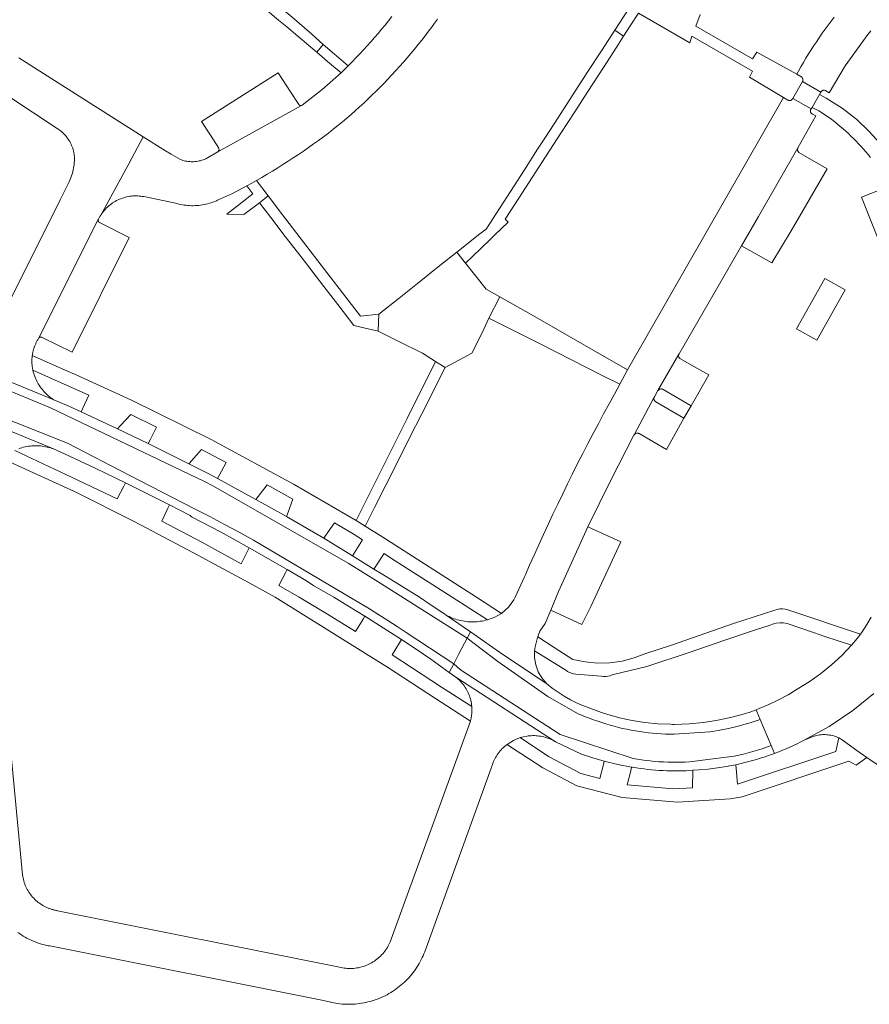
# Model space of a CAD drawing. Extents: x 146402 to 164798, y 455483 to 464134.
# Tile 428 of 575: x 158745 to 158863, y 459693 to 459830. Entities that reach past the tile are written whole.
import ezdxf

# ---------------------------------------------------------------- set-up
doc = ezdxf.new("R2010")
doc.units = 0
doc.header["$LTSCALE"] = 0.2
for name, color, linetype, lineweight in [('B-XX-VH-VERHARDING_ASFALT-GV', 252, 'CONTINUOUS', 18), ('B-XX-VH-VERHARDING_BETONSTRAATSTEEN-GV', 252, 'CONTINUOUS', 18), ('B-XX-VH-VERHARDING_TEGEL-GV', 252, 'CONTINUOUS', 18), ('B-XX-VH-VERHARDING_TEGEL_RUBBER-GV', 252, 'CONTINUOUS', 18)]:
    doc.layers.add(name, color=color, linetype=linetype, lineweight=lineweight)

msp = doc.modelspace()

# ---------------------------------------------------------------- linework, layer by layer
at = {"layer": 'B-XX-VH-VERHARDING_ASFALT-GV'}
for points in [[(158741.842, 459779.378), (158749.271, 459776.301), (158770.649, 459766.085), (158771.869, 459765.425), (158790.569, 459754.726), (158794.754, 459752.132), (158807.101, 459744.323), (158807.553, 459745.188), (158804.18, 459747.54), (158803.95, 459747.69), (158803.73, 459747.82), (158802.106, 459748.916), (158800.474, 459749.999), (158795.387, 459753.152), (158794.144, 459753.922), (158791.201, 459755.746), (158787.21, 459758.22), (158782.03, 459761.22), (158777.76, 459763.6), (158772.44, 459766.48), (158771.22, 459767.14), (158768.46, 459768.54), (158762.81, 459771.34), (158758.58, 459773.4), (158753.52, 459775.73), (158751.79, 459776.52), (158749.73, 459777.41), (158742.301, 459780.487)], [(158729.694, 459780.113), (158751.635, 459771.42), (158760.189, 459766.967), (158769.363, 459762.252), (158771.398, 459761.197), (158773.422, 459760.121), (158775.435, 459759.025), (158777.437, 459757.909), (158793.543, 459748.381), (158794.824, 459747.582), (158796.098, 459746.774), (158797.367, 459745.956), (158798.629, 459745.129), (158805.232, 459740.746), (158805.966, 459742.15), (158807.101, 459744.323), (158794.754, 459752.132), (158790.569, 459754.726), (158771.869, 459765.425), (158770.649, 459766.085), (158749.271, 459776.301), (158741.842, 459779.378)], [(158740.506, 459774.361), (158749.7, 459770.59), (158751.221, 459769.904), (158755.451, 459767.915), (158759.664, 459765.888), (158762.731, 459764.358), (158765.792, 459762.816), (158767.215, 459762.079), (158768.64, 459761.344), (158768.817, 459761.193), (158772.854, 459759.068), (158776.848, 459756.864), (158782.122, 459753.867), (158783.47, 459753.079), (158784.815, 459752.286), (158785.84, 459751.61), (158787.219, 459750.81), (158788.591, 459750), (158790.759, 459748.693), (158792.912, 459747.36), (158795.452, 459745.763), (158797.968, 459744.128), (158800.011, 459742.778), (158802.04, 459741.405), (158804.618, 459739.571), (158805.232, 459740.746), (158798.629, 459745.129), (158797.367, 459745.956), (158796.098, 459746.774), (158794.824, 459747.582), (158793.543, 459748.381), (158777.437, 459757.909), (158775.435, 459759.025), (158773.422, 459760.121), (158771.398, 459761.197), (158769.363, 459762.252), (158760.189, 459766.967), (158751.635, 459771.42), (158729.694, 459780.113)], [(158863.207, 459747.246), (158862.6, 459746.215), (158861.939, 459745.218), (158861.701, 459744.896), (158861.227, 459744.257), (158860.466, 459743.334), (158859.12, 459741.924), (158857.687, 459740.604), (158856.172, 459739.378), (158854.581, 459738.252), (158852.922, 459737.23), (158851.647, 459736.471), (158850.34, 459735.769), (158849.003, 459735.126), (158847.639, 459734.542), (158847.238, 459734.391), (158847.331, 459734.163), (158847.792, 459733.054), (158849.298, 459729.429), (158849.759, 459728.32), (158849.874, 459728.363), (158850.388, 459728.562), (158850.899, 459728.768), (158851.407, 459728.982), (158851.912, 459729.203), (158852.413, 459729.431), (158852.911, 459729.667), (158853.406, 459729.91), (158853.897, 459730.16), (158857.349, 459732.065), (158860.619, 459734.269), (158863.56, 459736.647)]]:
    msp.add_lwpolyline(points, dxfattribs=at)
for points in [[(158812.04, 459742.06), (158807.553, 459745.188), (158807.101, 459744.323), (158811.354, 459741.076), (158818.324, 459736.216), (158822.423, 459733.883), (158822.975, 459733.644), (158823.53, 459733.415), (158824.09, 459733.196), (158824.653, 459732.986), (158825.22, 459732.787), (158825.791, 459732.598), (158826.365, 459732.419), (158826.942, 459732.251), (158827.521, 459732.092), (158828.104, 459731.944), (158828.689, 459731.807), (158829.276, 459731.68), (158829.866, 459731.563), (158830.458, 459731.457), (158831.051, 459731.361), (158831.646, 459731.277), (158832.242, 459731.202), (158832.84, 459731.139), (158833.439, 459731.085), (158834.038, 459731.043), (158834.638, 459731.011), (158835.239, 459730.99), (158835.84, 459730.98), (158840.795, 459731.33), (158841.39, 459731.418), (158841.984, 459731.516), (158842.576, 459731.624), (158843.165, 459731.742), (158843.753, 459731.871), (158844.338, 459732.01), (158844.921, 459732.159), (158845.501, 459732.318), (158846.079, 459732.487), (158846.653, 459732.666), (158847.224, 459732.855), (158847.792, 459733.054), (158847.331, 459734.163), (158847.238, 459734.391), (158846.25, 459734.02), (158846.026, 459733.943), (158845.807, 459733.878), (158843.864, 459733.346), (158841.895, 459732.927), (158839.904, 459732.622), (158837.899, 459732.432), (158835.886, 459732.357), (158835.626, 459732.361), (158835.396, 459732.364), (158833.587, 459732.433), (158831.785, 459732.608), (158829.997, 459732.89), (158828.228, 459733.278), (158826.486, 459733.77), (158825.737, 459734.013), (158824.992, 459734.269), (158824.251, 459734.538), (158823.516, 459734.82), (158822.785, 459735.115), (158822.594, 459735.204), (158822.372, 459735.31), (158821.462, 459735.761), (158820.577, 459736.261), (158819.72, 459736.806), (158818.894, 459737.397), (158818.1, 459738.031)], [(158811.354, 459741.076), (158807.101, 459744.323), (158805.966, 459742.15), (158805.232, 459740.746), (158806.174, 459739.936), (158820.014, 459730.949), (158830.127, 459727.614), (158830.724, 459727.515), (158831.323, 459727.426), (158831.923, 459727.347), (158832.525, 459727.28), (158833.127, 459727.223), (158833.731, 459727.176), (158834.335, 459727.141), (158834.94, 459727.115), (158835.545, 459727.101), (158836.15, 459727.097), (158836.755, 459727.104), (158837.36, 459727.122), (158837.965, 459727.15), (158844.163, 459727.925), (158844.816, 459728.072), (158845.466, 459728.231), (158846.114, 459728.402), (158846.758, 459728.584), (158847.398, 459728.778), (158848.036, 459728.984), (158848.669, 459729.201), (158849.298, 459729.429), (158847.792, 459733.054), (158847.224, 459732.855), (158846.653, 459732.666), (158846.079, 459732.487), (158845.501, 459732.318), (158844.921, 459732.159), (158844.338, 459732.01), (158843.753, 459731.871), (158843.165, 459731.742), (158842.576, 459731.624), (158841.984, 459731.516), (158841.39, 459731.418), (158840.795, 459731.33), (158835.84, 459730.98), (158835.239, 459730.99), (158834.638, 459731.011), (158834.038, 459731.043), (158833.439, 459731.085), (158832.84, 459731.139), (158832.242, 459731.202), (158831.646, 459731.277), (158831.051, 459731.361), (158830.458, 459731.457), (158829.866, 459731.563), (158829.276, 459731.68), (158828.689, 459731.807), (158828.104, 459731.944), (158827.521, 459732.092), (158826.942, 459732.251), (158826.365, 459732.419), (158825.791, 459732.598), (158825.22, 459732.787), (158824.653, 459732.986), (158824.09, 459733.196), (158823.53, 459733.415), (158822.975, 459733.644), (158822.423, 459733.883), (158818.324, 459736.216)], [(158806.174, 459739.936), (158805.232, 459740.746), (158804.618, 459739.571), (158805.52, 459738.93), (158819.36, 459729.943), (158822.99, 459728.24), (158824.548, 459727.701), (158826.128, 459727.232), (158828.011, 459726.772), (158829.92, 459726.432), (158830.07, 459726.406), (158830.596, 459726.32), (158831.123, 459726.242), (158831.651, 459726.172), (158832.18, 459726.11), (158832.71, 459726.055), (158833.241, 459726.009), (158833.773, 459725.971), (158834.304, 459725.94), (158834.837, 459725.918), (158835.369, 459725.904), (158835.902, 459725.897), (158836.435, 459725.899), (158836.967, 459725.909), (158837.5, 459725.926), (158838.032, 459725.952), (158838.433, 459725.978), (158839.297, 459726.035), (158840.56, 459726.144), (158842.496, 459726.399), (158844.416, 459726.752), (158844.598, 459726.792), (158845.135, 459726.914), (158845.67, 459727.044), (158846.204, 459727.182), (158846.735, 459727.328), (158847.264, 459727.481), (158847.791, 459727.643), (158848.316, 459727.811), (158848.838, 459727.988), (158849.358, 459728.172), (158849.759, 459728.32), (158849.298, 459729.429), (158848.669, 459729.201), (158848.036, 459728.984), (158847.398, 459728.778), (158846.758, 459728.584), (158846.114, 459728.402), (158845.466, 459728.231), (158844.816, 459728.072), (158844.163, 459727.925), (158837.965, 459727.15), (158837.36, 459727.122), (158836.755, 459727.104), (158836.15, 459727.097), (158835.545, 459727.101), (158834.94, 459727.115), (158834.335, 459727.141), (158833.731, 459727.176), (158833.127, 459727.223), (158832.525, 459727.28), (158831.923, 459727.347), (158831.323, 459727.426), (158830.724, 459727.515), (158830.127, 459727.614), (158820.014, 459730.949)]]:
    msp.add_lwpolyline(points, close=True, dxfattribs=at)
at = {"layer": 'B-XX-VH-VERHARDING_BETONSTRAATSTEEN-GV'}
for points in [[(158768.07, 459843.2), (158764.86, 459845.95), (158763.862, 459844.776), (158780.89, 459830.15), (158782.051, 459829.187), (158785.127, 459826.613), (158786.23, 459825.69), (158787.11, 459826.745), (158785.52, 459828.19), (158782.798, 459830.525), (158780.32, 459832.65), (158777.32, 459835.24), (158774.549, 459837.631), (158772.14, 459839.71), (158770.65, 459841)], [(158790.601, 459823.811), (158787.11, 459826.745), (158786.23, 459825.69), (158787.723, 459824.41), (158789.6, 459822.8)], [(158782.583, 459820.193), (158780.88, 459822.82), (158770.22, 459816.07), (158771.465, 459814.14), (158772.62, 459812.35), (158772.667, 459812.074), (158772.5, 459811.85), (158784.106, 459818.283), (158784.101, 459818.283), (158784.095, 459818.281), (158784.09, 459818.28), (158784.084, 459818.278), (158784.079, 459818.277), (158784.073, 459818.276), (158784.068, 459818.275), (158784.062, 459818.274), (158784.056, 459818.273), (158784.051, 459818.272), (158784.045, 459818.271), (158784.04, 459818.271), (158784.034, 459818.27), (158784.028, 459818.27), (158784.023, 459818.269), (158784.017, 459818.269), (158784.011, 459818.269), (158784.006, 459818.269), (158784, 459818.269), (158783.994, 459818.269), (158783.989, 459818.27), (158783.983, 459818.27), (158783.977, 459818.27), (158783.972, 459818.271), (158783.966, 459818.272), (158783.96, 459818.273), (158783.955, 459818.273), (158783.949, 459818.274), (158783.943, 459818.275), (158783.933, 459818.278), (158783.927, 459818.279), (158783.922, 459818.281), (158783.916, 459818.282), (158783.911, 459818.284), (158783.905, 459818.286), (158783.9, 459818.287), (158783.894, 459818.289), (158783.889, 459818.291), (158783.884, 459818.293), (158783.88, 459818.295), (158783.876, 459818.297), (158783.871, 459818.299), (158783.866, 459818.301), (158783.861, 459818.304), (158783.856, 459818.306), (158783.851, 459818.309), (158783.846, 459818.312), (158783.841, 459818.315), (158783.836, 459818.318), (158783.831, 459818.321), (158783.826, 459818.324), (158783.822, 459818.327), (158783.817, 459818.33), (158783.812, 459818.334), (158783.808, 459818.337), (158783.803, 459818.341), (158783.799, 459818.344), (158783.795, 459818.348), (158783.79, 459818.352), (158783.786, 459818.355), (158783.782, 459818.359), (158783.778, 459818.363), (158783.774, 459818.367), (158783.77, 459818.371), (158783.766, 459818.376), (158783.762, 459818.38), (158783.759, 459818.384), (158783.755, 459818.388), (158783.751, 459818.393), (158783.748, 459818.397), (158783.744, 459818.402), (158783.741, 459818.406), (158783.738, 459818.411), (158783.735, 459818.416), (158783.732, 459818.42), (158783.729, 459818.425), (158783.726, 459818.43), (158783.723, 459818.435), (158783.72, 459818.44)], [(158856.19, 459820.13), (158853.65, 459821.6), (158852.29, 459819.24), (158854.87, 459817.82), (158854.986, 459818.021), (158856.017, 459819.827)], [(158851.62, 459819.04), (158851.033, 459819.409), (158829.36, 459781.6), (158828.3, 459779.59), (158827.543, 459778.224), (158826.793, 459776.854), (158826.05, 459775.48), (158825.315, 459774.103), (158824.586, 459772.722), (158823.864, 459771.337), (158823.15, 459769.948), (158822.442, 459768.556), (158821.742, 459767.16), (158821.049, 459765.76), (158820.363, 459764.357), (158819.684, 459762.951), (158819.012, 459761.541), (158818.348, 459760.127), (158817.691, 459758.71), (158817.041, 459757.29), (158816.399, 459755.867), (158815.763, 459754.44), (158815.135, 459753.01), (158815.07, 459752.86), (158813.752, 459750), (158813.6, 459749.67), (158812.828, 459748.646), (158811.89, 459747.77), (158810.934, 459747.25), (158809.912, 459746.878), (158809.881, 459746.869), (158809.644, 459746.807), (158809.405, 459746.752), (158809.164, 459746.705), (158808.922, 459746.666), (158808.678, 459746.635), (158808.434, 459746.611), (158808.189, 459746.596), (158807.944, 459746.589), (158807.698, 459746.59), (158807.453, 459746.598), (158807.208, 459746.615), (158806.964, 459746.64), (158806.721, 459746.672), (158806.479, 459746.713), (158806.238, 459746.761), (158805.999, 459746.818), (158805.763, 459746.882), (158805.528, 459746.953), (158805.296, 459747.033), (158805.066, 459747.119), (158804.84, 459747.214), (158804.616, 459747.315), (158804.396, 459747.424), (158804.18, 459747.54), (158807.553, 459745.188), (158812.04, 459742.06), (158818.1, 459738.031), (158817.471, 459738.803), (158816.981, 459739.67), (158816.645, 459740.607), (158816.471, 459741.587), (158816.465, 459742.583), (158816.554, 459743.139), (158816.671, 459743.689), (158816.817, 459744.232), (158816.912, 459744.526), (158816.991, 459744.768), (158817.192, 459745.293), (158817.945, 459746.384), (158818.697, 459748.192), (158819.449, 459750), (158819.79, 459750.82), (158823.86, 459759.78), (158826.988, 459766.174), (158830.25, 459772.5), (158830.253, 459772.507), (158830.285, 459772.563), (158833.072, 459777.778), (158833.078, 459777.795), (158833.11, 459777.85), (158833.59, 459778.69), (158836.489, 459783.765), (158836.52, 459783.82), (158845.173, 459798.785), (158847.54, 459802.88), (158852.99, 459812.42), (158855.518, 459816.83), (158855.03, 459817.1), (158855, 459817.113), (158854.948, 459817.143), (158854.901, 459817.179), (158854.858, 459817.221), (158854.822, 459817.269), (158854.793, 459817.321), (158854.771, 459817.376), (158854.756, 459817.434), (158854.749, 459817.493), (158854.75, 459817.553), (158854.759, 459817.612), (158854.776, 459817.669), (158854.801, 459817.723), (158854.832, 459817.774), (158854.87, 459817.82), (158852.29, 459819.24), (158852.289, 459819.237), (158852.26, 459819.185), (158852.225, 459819.135), (158852.183, 459819.091), (158852.136, 459819.053), (158852.084, 459819.021), (158852.029, 459818.996), (158851.97, 459818.979), (158851.91, 459818.97), (158851.85, 459818.968), (158851.789, 459818.975), (158851.73, 459818.989), (158851.673, 459819.011)], [(158852.944, 459812.052), (158852.99, 459812.42), (158847.54, 459802.88), (158845.173, 459798.785), (158849.379, 459796.427), (158852.06, 459800.89), (158857.06, 459809.51), (158853.16, 459811.75)], [(158779.486, 459805.737), (158777.88, 459807.87), (158777.206, 459807.488), (158776.531, 459807.109), (158777.37, 459806.02), (158773.751, 459803.184), (158776.12, 459803.14), (158778.28, 459804.78)], [(158755.893, 459802.437), (158755.901, 459802.462), (158747.605, 459785.948), (158747.61, 459785.954), (158747.614, 459785.959), (158747.617, 459785.965), (158747.621, 459785.97), (158747.625, 459785.975), (158747.629, 459785.981), (158747.633, 459785.986), (158747.637, 459785.991), (158747.642, 459785.996), (158747.646, 459786.001), (158747.651, 459786.006), (158747.655, 459786.01), (158747.66, 459786.015), (158747.665, 459786.019), (158747.669, 459786.024), (158747.674, 459786.028), (158747.679, 459786.033), (158747.684, 459786.037), (158747.689, 459786.041), (158747.694, 459786.045), (158747.7, 459786.049), (158747.705, 459786.053), (158747.71, 459786.057), (158747.716, 459786.06), (158747.721, 459786.064), (158747.727, 459786.068), (158747.733, 459786.071), (158747.738, 459786.074), (158747.744, 459786.078), (158747.75, 459786.081), (158747.755, 459786.084), (158747.761, 459786.087), (158747.767, 459786.089), (158747.773, 459786.092), (158747.779, 459786.095), (158747.784, 459786.097), (158747.787, 459786.098), (158747.79, 459786.099), (158747.793, 459786.1), (158747.796, 459786.101), (158747.799, 459786.102), (158747.802, 459786.103), (158747.806, 459786.104), (158747.818, 459786.108), (158747.821, 459786.109), (158747.824, 459786.11), (158747.827, 459786.111), (158747.831, 459786.112), (158747.834, 459786.113), (158747.837, 459786.113), (158747.84, 459786.114), (158747.845, 459786.115), (158747.85, 459786.116), (158747.853, 459786.117), (158747.858, 459786.118), (158747.864, 459786.119), (158747.871, 459786.12), (158747.877, 459786.121), (158747.884, 459786.122), (158747.891, 459786.122), (158747.897, 459786.123), (158747.904, 459786.123), (158747.91, 459786.123), (158747.917, 459786.124), (158747.923, 459786.124), (158747.93, 459786.124), (158747.936, 459786.124), (158747.943, 459786.123), (158747.949, 459786.123), (158747.956, 459786.122), (158747.963, 459786.122), (158747.969, 459786.121), (158747.976, 459786.12), (158747.982, 459786.119), (158747.989, 459786.118), (158747.995, 459786.117), (158748.001, 459786.116), (158748.008, 459786.114), (158748.014, 459786.113), (158748.021, 459786.111), (158748.027, 459786.109), (158748.033, 459786.108), (158748.04, 459786.106), (158748.046, 459786.104), (158748.052, 459786.101), (158748.058, 459786.099), (158748.064, 459786.097), (158748.07, 459786.094), (158748.076, 459786.091), (158748.082, 459786.089), (158748.088, 459786.086), (158748.094, 459786.083), (158748.1, 459786.08), (158752.26, 459784.02), (158760.19, 459799.94), (158756.06, 459802.02), (158756.055, 459802.023), (158756.049, 459802.027), (158756.044, 459802.03), (158756.039, 459802.033), (158756.034, 459802.037), (158756.028, 459802.04), (158756.023, 459802.044), (158756.018, 459802.048), (158756.013, 459802.052), (158756.008, 459802.056), (158756.004, 459802.06), (158755.999, 459802.064), (158755.994, 459802.068), (158755.99, 459802.072), (158755.985, 459802.077), (158755.981, 459802.081), (158755.976, 459802.086), (158755.972, 459802.09), (158755.968, 459802.095), (158755.964, 459802.1), (158755.96, 459802.104), (158755.956, 459802.109), (158755.952, 459802.114), (158755.948, 459802.119), (158755.944, 459802.124), (158755.941, 459802.13), (158755.937, 459802.135), (158755.934, 459802.14), (158755.931, 459802.146), (158755.927, 459802.151), (158755.924, 459802.156), (158755.921, 459802.162), (158755.918, 459802.167), (158755.915, 459802.173), (158755.913, 459802.179), (158755.91, 459802.184), (158755.907, 459802.19), (158755.905, 459802.196), (158755.903, 459802.202), (158755.9, 459802.207), (158755.898, 459802.213), (158755.896, 459802.219), (158755.894, 459802.225), (158755.892, 459802.231), (158755.891, 459802.237), (158755.889, 459802.243), (158755.887, 459802.249), (158755.886, 459802.256), (158755.885, 459802.262), (158755.884, 459802.268), (158755.883, 459802.274), (158755.881, 459802.28), (158755.881, 459802.287), (158755.88, 459802.293), (158755.879, 459802.299), (158755.879, 459802.306), (158755.878, 459802.312), (158755.878, 459802.318), (158755.878, 459802.324), (158755.878, 459802.33), (158755.878, 459802.337), (158755.878, 459802.343), (158755.878, 459802.349), (158755.878, 459802.356), (158755.879, 459802.362), (158755.879, 459802.368), (158755.88, 459802.374), (158755.881, 459802.381), (158755.882, 459802.387), (158755.883, 459802.393), (158755.884, 459802.399), (158755.885, 459802.404), (158755.885, 459802.407), (158755.886, 459802.41), (158755.886, 459802.413), (158755.887, 459802.416), (158755.888, 459802.419), (158755.889, 459802.422), (158755.889, 459802.425), (158755.89, 459802.428), (158755.891, 459802.431), (158755.892, 459802.434)], [(158836.465, 459783.706), (158836.489, 459783.765), (158833.59, 459778.69), (158833.602, 459778.708), (158833.642, 459778.759), (158833.688, 459778.804), (158833.74, 459778.843), (158833.795, 459778.875), (158833.854, 459778.901), (158833.916, 459778.918), (158833.98, 459778.928), (158834.045, 459778.93), (158834.109, 459778.924), (158834.172, 459778.911), (158834.232, 459778.889), (158834.29, 459778.86), (158838.21, 459776.56), (158840.64, 459780.87), (158838.549, 459782.061), (158836.74, 459783.09), (158836.7, 459783.11), (158836.646, 459783.144), (158836.598, 459783.184), (158836.554, 459783.23), (158836.517, 459783.281), (158836.487, 459783.337), (158836.464, 459783.395), (158836.448, 459783.457), (158836.441, 459783.519), (158836.441, 459783.582), (158836.449, 459783.645)], [(158804.058, 459781.885), (158802.7, 459782.75), (158798.79, 459774.82), (158794.52, 459766.31), (158791.69, 459760.67), (158792.955, 459759.887), (158794.25, 459762.45), (158795.818, 459765.571), (158797.326, 459768.573), (158799.11, 459772.12), (158800.804, 459775.474), (158802.19, 459778.22), (158803.19, 459780.188)], [(158833.054, 459777.736), (158833.072, 459777.778), (158830.285, 459772.563), (158830.323, 459772.614), (158830.367, 459772.66), (158830.416, 459772.7), (158830.471, 459772.734), (158830.529, 459772.761), (158830.589, 459772.78), (158830.652, 459772.791), (158830.716, 459772.795), (158830.779, 459772.79), (158830.842, 459772.778), (158830.902, 459772.758), (158830.96, 459772.73), (158834.76, 459770.51), (158837.19, 459774.85), (158833.3, 459777.12), (158833.282, 459777.13), (158833.229, 459777.165), (158833.181, 459777.206), (158833.138, 459777.254), (158833.101, 459777.306), (158833.071, 459777.362), (158833.049, 459777.422), (158833.034, 459777.484), (158833.027, 459777.547), (158833.028, 459777.611), (158833.037, 459777.674)], [(158834.109, 459778.924), (158834.045, 459778.93), (158833.98, 459778.928), (158833.916, 459778.918), (158833.854, 459778.901), (158833.795, 459778.875), (158833.74, 459778.843), (158833.688, 459778.804), (158833.642, 459778.759), (158833.602, 459778.708), (158833.59, 459778.69), (158833.11, 459777.85), (158833.078, 459777.795), (158833.072, 459777.778), (158833.054, 459777.736), (158833.037, 459777.674), (158833.028, 459777.611), (158833.027, 459777.547), (158833.034, 459777.484), (158833.049, 459777.422), (158833.071, 459777.362), (158833.101, 459777.306), (158833.138, 459777.254), (158833.181, 459777.206), (158833.229, 459777.165), (158833.282, 459777.13), (158833.3, 459777.12), (158837.19, 459774.85), (158838.21, 459776.56), (158834.29, 459778.86), (158834.232, 459778.889), (158834.172, 459778.911)], [(158828.42, 459757.71), (158823.86, 459759.78), (158819.79, 459750.82), (158819.449, 459750), (158818.697, 459748.192), (158823.011, 459746.217), (158824.27, 459748.71), (158824.865, 459750)]]:
    msp.add_lwpolyline(points, close=True, dxfattribs=at)
for points in [[(158829.57, 459831.8), (158827.59, 459828.74), (158828.824, 459827.914), (158829.73, 459829.32), (158830.87, 459831.08), (158838.01, 459826.97), (158838.31, 459827.89), (158846.69, 459823.04), (158846.3, 459822.22), (158851.033, 459819.409), (158851.62, 459819.04), (158851.673, 459819.011), (158851.73, 459818.989), (158851.789, 459818.975), (158851.85, 459818.968), (158851.91, 459818.97), (158851.97, 459818.979), (158852.029, 459818.996), (158852.084, 459819.021), (158852.136, 459819.053), (158852.183, 459819.091), (158852.225, 459819.135), (158852.26, 459819.185), (158852.289, 459819.237), (158852.29, 459819.24), (158853.65, 459821.6), (158853.677, 459821.658), (158853.696, 459821.72), (158853.708, 459821.783), (158853.712, 459821.847), (158853.708, 459821.911), (158853.696, 459821.974), (158853.676, 459822.035), (158853.648, 459822.093), (158853.614, 459822.148), (158853.573, 459822.197), (158853.527, 459822.241), (158853.475, 459822.279), (158853.44, 459822.3), (158852.859, 459822.617), (158847.31, 459825.69), (158846.73, 459824.76), (158838.84, 459829.3), (158839.467, 459830.895)], [(158796.662, 459830.637), (158796.19, 459830.039), (158795.712, 459829.447), (158795.228, 459828.86), (158794.738, 459828.277), (158794.242, 459827.7), (158793.739, 459827.128), (158793.231, 459826.562), (158792.716, 459826.001), (158792.196, 459825.445), (158791.67, 459824.895), (158791.138, 459824.35), (158790.601, 459823.811), (158789.6, 459822.8), (158786.953, 459820.511), (158784.21, 459818.34), (158784.112, 459818.286), (158784.106, 459818.283), (158772.5, 459811.85), (158771.07, 459811.01), (158770.973, 459810.959), (158770.802, 459810.877), (158770.628, 459810.802), (158770.45, 459810.734), (158770.27, 459810.674), (158770.088, 459810.621), (158769.903, 459810.577), (158769.717, 459810.54), (158769.529, 459810.51), (158769.34, 459810.489), (158769.151, 459810.476), (158768.961, 459810.471), (158768.771, 459810.473), (158768.581, 459810.484), (158768.392, 459810.503), (158768.204, 459810.53), (158768.018, 459810.564), (158767.832, 459810.607), (158767.649, 459810.657), (158767.468, 459810.715), (158767.29, 459810.78), (158766.011, 459811.531), (158765.23, 459811.99), (158762.147, 459813.944), (158760.139, 459810.189), (158756.239, 459803.063), (158756.359, 459803.243), (158756.485, 459803.417), (158756.618, 459803.587), (158756.757, 459803.752), (158756.902, 459803.911), (158757.053, 459804.065), (158757.209, 459804.213), (158757.371, 459804.356), (158757.538, 459804.492), (158757.71, 459804.622), (158757.887, 459804.745), (158758.068, 459804.862), (158758.253, 459804.972), (158758.442, 459805.075), (158758.635, 459805.171), (158758.832, 459805.26), (158759.032, 459805.342), (158759.234, 459805.416), (158759.439, 459805.482), (158759.646, 459805.541), (158759.856, 459805.592), (158760.067, 459805.635), (158760.28, 459805.67), (158760.493, 459805.698), (158760.708, 459805.717), (158760.923, 459805.729), (158761.139, 459805.732), (158761.354, 459805.728), (158761.569, 459805.715), (158761.784, 459805.695), (158761.997, 459805.666), (158762.21, 459805.63), (158766.83, 459804.67), (158767.075, 459804.605), (158767.323, 459804.548), (158767.572, 459804.498), (158767.822, 459804.456), (158768.074, 459804.423), (158768.326, 459804.397), (158768.579, 459804.379), (158768.833, 459804.369), (158769.087, 459804.367), (158769.341, 459804.374), (158769.594, 459804.388), (158769.847, 459804.41), (158770.099, 459804.44), (158770.35, 459804.478), (158770.6, 459804.524), (158770.848, 459804.578), (158771.094, 459804.639), (158771.338, 459804.708), (158771.58, 459804.785), (158771.819, 459804.87), (158772.056, 459804.962), (158772.29, 459805.061), (158772.44, 459805.13), (158774.512, 459806.064), (158776.531, 459807.109), (158777.206, 459807.488), (158777.88, 459807.87), (158778.619, 459808.297), (158779.355, 459808.731), (158780.086, 459809.171), (158780.813, 459809.619), (158781.536, 459810.073), (158782.255, 459810.534), (158782.969, 459811.002), (158783.679, 459811.476), (158784.384, 459811.957), (158785.085, 459812.445), (158785.781, 459812.939), (158786.472, 459813.44), (158787.159, 459813.947), (158787.841, 459814.46), (158788.519, 459814.98), (158789.17, 459815.49), (158789.778, 459815.997), (158790.382, 459816.51), (158790.98, 459817.029), (158791.573, 459817.555), (158792.16, 459818.086), (158792.742, 459818.623), (158793.319, 459819.166), (158793.89, 459819.715), (158794.456, 459820.269), (158795.016, 459820.829), (158795.57, 459821.395), (158796.119, 459821.966), (158796.661, 459822.543), (158797.198, 459823.126), (158797.729, 459823.714), (158798.254, 459824.307), (158798.773, 459824.905), (158799.286, 459825.508), (158799.793, 459826.117), (158800.294, 459826.731), (158800.788, 459827.35), (158801.276, 459827.973), (158801.758, 459828.602), (158802.14, 459829.11), (158802.567, 459829.691), (158802.987, 459830.276)], [(158858.05, 459830.554), (158857.629, 459830.003), (158857.215, 459829.448), (158856.807, 459828.888), (158856.406, 459828.323), (158856.011, 459827.754), (158855.623, 459827.18), (158855.241, 459826.602), (158854.866, 459826.019), (158854.498, 459825.433), (158854.137, 459824.841), (158853.782, 459824.246), (158853.435, 459823.647), (158853.094, 459823.044), (158852.859, 459822.617), (158853.44, 459822.3), (158853.475, 459822.279), (158853.527, 459822.241), (158853.573, 459822.197), (158853.614, 459822.148), (158853.648, 459822.093), (158853.676, 459822.035), (158853.696, 459821.974), (158853.708, 459821.911), (158853.712, 459821.847), (158853.708, 459821.783), (158853.696, 459821.72), (158853.677, 459821.658), (158853.65, 459821.6), (158856.19, 459820.13), (158856.193, 459820.136), (158856.226, 459820.19), (158856.265, 459820.239), (158856.31, 459820.284), (158856.361, 459820.322), (158856.416, 459820.353), (158856.474, 459820.378), (158856.535, 459820.394), (158856.598, 459820.403), (158856.661, 459820.404), (158856.724, 459820.397), (158856.785, 459820.382), (158856.844, 459820.36), (158856.9, 459820.33), (158857.34, 459820.05), (158859.566, 459823.781), (158862.106, 459827.306), (158862.434, 459827.747), (158862.782, 459828.201), (158863.136, 459828.649)], [(158742.301, 459780.487), (158749.73, 459777.41), (158749.592, 459777.499), (158749.404, 459777.627), (158749.22, 459777.762), (158749.041, 459777.904), (158748.868, 459778.052), (158748.7, 459778.206), (158748.537, 459778.365), (158748.38, 459778.531), (158748.229, 459778.701), (158748.083, 459778.877), (158747.944, 459779.058), (158747.812, 459779.243), (158747.686, 459779.433), (158747.567, 459779.628), (158747.455, 459779.826), (158747.35, 459780.029), (158747.252, 459780.234), (158747.161, 459780.444), (158747.078, 459780.656), (158747.002, 459780.871), (158746.933, 459781.088), (158746.873, 459781.308), (158746.82, 459781.53), (158746.799, 459781.625), (158746.78, 459781.72), (158746.762, 459781.816), (158746.746, 459781.912), (158746.731, 459782.008), (158746.718, 459782.105), (158746.707, 459782.201), (158746.698, 459782.298), (158746.69, 459782.395), (158746.684, 459782.492), (158746.682, 459782.54), (158746.68, 459782.589), (158746.677, 459782.687), (158746.677, 459782.784), (158746.677, 459782.881), (158746.68, 459782.979), (158746.684, 459783.076), (158746.69, 459783.173), (158746.697, 459783.27), (158746.707, 459783.367), (158746.718, 459783.464), (158746.73, 459783.56), (158746.744, 459783.66), (158746.76, 459783.76), (158746.778, 459783.86), (158746.798, 459783.959), (158746.819, 459784.058), (158746.842, 459784.157), (158746.866, 459784.255), (158746.893, 459784.353), (158746.921, 459784.45), (158746.95, 459784.547), (158746.982, 459784.643), (158747.015, 459784.739), (158747.032, 459784.786), (158747.049, 459784.834), (158747.086, 459784.929), (158747.124, 459785.023), (158747.163, 459785.116), (158747.204, 459785.208), (158747.247, 459785.3), (158747.291, 459785.391), (158747.337, 459785.481), (158747.385, 459785.571), (158747.434, 459785.659), (158747.484, 459785.747), (158747.536, 459785.834), (158747.59, 459785.92), (158747.602, 459785.943), (158747.605, 459785.948), (158755.901, 459802.462), (158755.93, 459802.52), (158756.02, 459802.692), (158756.126, 459802.88), (158756.239, 459803.063), (158760.139, 459810.189), (158762.147, 459813.944), (158745.37, 459824.58), (158745.228, 459824.67), (158744.854, 459824.911)], [(158743.5, 459819.52), (158750.18, 459815.1), (158750.277, 459815.037), (158750.445, 459814.922), (158750.608, 459814.8), (158750.766, 459814.672), (158750.918, 459814.538), (158751.066, 459814.397), (158751.208, 459814.251), (158751.343, 459814.1), (158751.473, 459813.944), (158751.597, 459813.782), (158751.714, 459813.616), (158751.825, 459813.445), (158751.929, 459813.27), (158752.025, 459813.091), (158752.115, 459812.908), (158752.197, 459812.722), (158752.272, 459812.533), (158752.34, 459812.341), (158752.4, 459812.147), (158752.452, 459811.95), (158752.497, 459811.752), (158752.533, 459811.552), (158752.562, 459811.35), (158752.583, 459811.148), (158752.584, 459811.107), (158752.583, 459810.856), (158752.575, 459810.606), (158752.558, 459810.355), (158752.534, 459810.106), (158752.501, 459809.857), (158752.461, 459809.609), (158752.413, 459809.363), (158752.357, 459809.118), (158752.293, 459808.876), (158752.222, 459808.635), (158752.142, 459808.397), (158752.056, 459808.162), (158751.962, 459807.929), (158751.86, 459807.7), (158750.602, 459805.187), (158741.6, 459787.2)], [(158864.43, 459813.01), (158862.88, 459814.74), (158861.187, 459816.33), (158859.141, 459817.928), (158856.95, 459819.32), (158856.017, 459819.827), (158854.986, 459818.021), (158855.93, 459817.55), (158857.55, 459816.47), (158857.736, 459816.327), (158858.13, 459816.017), (158858.519, 459815.702), (158858.903, 459815.38), (158859.281, 459815.052), (158859.654, 459814.718), (158860.022, 459814.378), (158860.384, 459814.032), (158860.741, 459813.681), (158861.092, 459813.323), (158861.438, 459812.961), (158861.777, 459812.593), (158862.111, 459812.219), (158862.438, 459811.84), (158862.76, 459811.456), (158863.075, 459811.067)], [(158865.738, 459807.093), (158861.857, 459805.559), (158864.985, 459797.652)], [(158744.85, 459770.614), (158745.073, 459770.691), (158745.299, 459770.761), (158745.526, 459770.823), (158745.756, 459770.877), (158745.987, 459770.924), (158746.22, 459770.962), (158746.453, 459770.993), (158746.688, 459771.016), (158746.924, 459771.031), (158747.159, 459771.038), (158747.395, 459771.037), (158747.631, 459771.027), (158747.866, 459771.01), (158748.101, 459770.985), (158748.334, 459770.952), (158748.567, 459770.911), (158748.797, 459770.862), (158749.026, 459770.806), (158749.253, 459770.742), (158749.478, 459770.67), (158749.7, 459770.59), (158740.506, 459774.361)], [(158744.749, 459703.453), (158744.988, 459703.285), (158745.231, 459703.123), (158745.478, 459702.969), (158745.73, 459702.821), (158745.986, 459702.68), (158746.245, 459702.547), (158746.508, 459702.42), (158746.774, 459702.301), (158747.044, 459702.189), (158747.316, 459702.084), (158747.591, 459701.987), (158747.869, 459701.898), (158748.149, 459701.816), (158748.432, 459701.742), (158748.716, 459701.676), (158749.002, 459701.617), (158749.15, 459701.59), (158787.39, 459693.97), (158787.679, 459693.887), (158787.97, 459693.812), (158788.263, 459693.745), (158788.558, 459693.685), (158788.854, 459693.634), (158789.151, 459693.59), (158789.449, 459693.554), (158789.749, 459693.526), (158790.049, 459693.506), (158790.349, 459693.495), (158790.65, 459693.491), (158790.95, 459693.495), (158791.251, 459693.507), (158791.55, 459693.527), (158791.85, 459693.555), (158792.148, 459693.591), (158792.445, 459693.635), (158792.741, 459693.687), (158793.036, 459693.747), (158793.329, 459693.814), (158793.62, 459693.89), (158793.909, 459693.973), (158794.195, 459694.063), (158794.479, 459694.162), (158794.608, 459694.209), (158794.888, 459694.318), (158795.165, 459694.435), (158795.439, 459694.558), (158795.709, 459694.69), (158795.976, 459694.828), (158796.239, 459694.973), (158796.498, 459695.126), (158796.753, 459695.285), (158797.004, 459695.45), (158797.25, 459695.623), (158797.491, 459695.802), (158797.728, 459695.987), (158797.959, 459696.179), (158798.186, 459696.376), (158798.407, 459696.58), (158798.622, 459696.789), (158798.832, 459697.004), (158799.036, 459697.225), (158799.234, 459697.451), (158799.427, 459697.682), (158799.612, 459697.918), (158799.792, 459698.159), (158799.965, 459698.405), (158800.131, 459698.655), (158800.291, 459698.91), (158800.444, 459699.168), (158800.59, 459699.431), (158800.729, 459699.698), (158800.861, 459699.968), (158800.985, 459700.241), (158801.102, 459700.518), (158801.212, 459700.798), (158801.25, 459700.9), (158810.45, 459726.29), (158810.471, 459726.368), (158810.532, 459726.577), (158810.601, 459726.785), (158810.678, 459726.989), (158810.762, 459727.191), (158810.853, 459727.39), (158810.952, 459727.585), (158811.058, 459727.776), (158811.17, 459727.964), (158811.29, 459728.147), (158811.416, 459728.325), (158811.548, 459728.499), (158811.687, 459728.668), (158811.832, 459728.832), (158811.982, 459728.99), (158812.139, 459729.143), (158812.301, 459729.29), (158812.468, 459729.43), (158812.64, 459729.565), (158813.515, 459730.117), (158814.471, 459730.512), (158814.943, 459730.639), (158815.423, 459730.729), (158815.571, 459730.749), (158815.789, 459730.771), (158816.008, 459730.785), (158816.227, 459730.791), (158816.446, 459730.789), (158816.665, 459730.779), (158816.883, 459730.761), (158817.101, 459730.735), (158817.317, 459730.701), (158817.532, 459730.66), (158817.746, 459730.61), (158817.957, 459730.553), (158818.167, 459730.488), (158818.373, 459730.416), (158818.577, 459730.336), (158818.778, 459730.248), (158818.976, 459730.154), (158819.17, 459730.052), (158819.36, 459729.943), (158805.52, 459738.93), (158805.543, 459738.912), (158805.709, 459738.775), (158805.871, 459738.632), (158806.028, 459738.483), (158806.178, 459738.329), (158806.323, 459738.168), (158806.462, 459738.003), (158806.595, 459737.833), (158806.721, 459737.657), (158806.841, 459737.478), (158806.954, 459737.293), (158807.06, 459737.105), (158807.159, 459736.913), (158807.251, 459736.718), (158807.335, 459736.519), (158807.412, 459736.317), (158807.482, 459736.113), (158807.544, 459735.906), (158807.598, 459735.697), (158807.645, 459735.486), (158807.683, 459735.274), (158807.714, 459735.06), (158807.737, 459734.845), (158807.745, 459734.747), (158807.752, 459734.648), (158807.757, 459734.549), (158807.76, 459734.451), (158807.762, 459734.352), (158807.762, 459734.253), (158807.76, 459734.154), (158807.756, 459734.055), (158807.751, 459733.957), (158807.743, 459733.858), (158807.739, 459733.808), (158807.734, 459733.76), (158807.724, 459733.661), (158807.711, 459733.563), (158807.697, 459733.466), (158807.681, 459733.368), (158807.664, 459733.271), (158807.644, 459733.174), (158807.623, 459733.077), (158807.6, 459732.981), (158807.576, 459732.885), (158807.55, 459732.79), (158796.55, 459702.52), (158796.502, 459702.388), (158796.421, 459702.183), (158796.332, 459701.982), (158796.236, 459701.783), (158796.133, 459701.589), (158796.023, 459701.398), (158795.906, 459701.212), (158795.783, 459701.029), (158795.652, 459700.852), (158795.516, 459700.679), (158795.373, 459700.511), (158795.225, 459700.349), (158795.07, 459700.192), (158794.91, 459700.041), (158794.745, 459699.896), (158794.574, 459699.756), (158794.398, 459699.624), (158794.218, 459699.497), (158794.033, 459699.378), (158793.844, 459699.264), (158793.651, 459699.159), (158793.455, 459699.06), (158793.255, 459698.968), (158793.051, 459698.883), (158792.845, 459698.806), (158792.636, 459698.737), (158792.425, 459698.675), (158792.211, 459698.621), (158791.996, 459698.575), (158791.779, 459698.536), (158791.561, 459698.506), (158791.342, 459698.483), (158791.122, 459698.469), (158790.902, 459698.462), (158790.682, 459698.464), (158790.462, 459698.473), (158790.243, 459698.49), (158790.024, 459698.516), (158789.806, 459698.549), (158789.59, 459698.59), (158750.23, 459706.49), (158750.129, 459706.507), (158750.029, 459706.525), (158749.928, 459706.546), (158749.829, 459706.568), (158749.729, 459706.592), (158749.63, 459706.617), (158749.532, 459706.645), (158749.434, 459706.674), (158749.336, 459706.705), (158749.239, 459706.737), (158749.143, 459706.771), (158749.096, 459706.789), (158749.047, 459706.807), (158748.952, 459706.845), (158748.858, 459706.884), (158748.764, 459706.925), (158748.671, 459706.968), (158748.579, 459707.012), (158748.487, 459707.057), (158748.397, 459707.105), (158748.307, 459707.154), (158748.218, 459707.204), (158748.13, 459707.256), (158748.043, 459707.31), (158747.92, 459707.389), (158747.742, 459707.512), (158747.57, 459707.64), (158747.403, 459707.775), (158747.24, 459707.916), (158747.083, 459708.063), (158746.932, 459708.216), (158746.786, 459708.374), (158746.647, 459708.538), (158746.513, 459708.707), (158746.386, 459708.88), (158746.266, 459709.058), (158746.152, 459709.241), (158746.045, 459709.427), (158745.945, 459709.618), (158745.852, 459709.812), (158745.766, 459710.009), (158745.688, 459710.209), (158745.618, 459710.413), (158745.554, 459710.618), (158745.499, 459710.826), (158745.452, 459711.036), (158745.412, 459711.247), (158745.38, 459711.46), (158741.653, 459750)], [(158863.56, 459736.647), (158860.619, 459734.269), (158857.349, 459732.065), (158853.897, 459730.16), (158855.25, 459730.73), (158855.263, 459730.734), (158855.453, 459730.786), (158855.644, 459730.831), (158855.838, 459730.868), (158856.032, 459730.897), (158856.228, 459730.919), (158856.424, 459730.932), (158856.621, 459730.937), (158856.818, 459730.934), (158857.014, 459730.924), (158857.21, 459730.905), (158857.405, 459730.878), (158857.599, 459730.843), (158857.791, 459730.801), (158857.981, 459730.751), (158858.169, 459730.693), (158858.355, 459730.627), (158858.537, 459730.554), (158858.717, 459730.474), (158859.309, 459730.139), (158859.846, 459729.722), (158861.199, 459728.74), (158862.565, 459727.776), (158868.391, 459723.885)]]:
    msp.add_lwpolyline(points, dxfattribs=at)
at = {"layer": 'B-XX-VH-VERHARDING_TEGEL-GV'}
for points in [[(158828.824, 459827.914), (158827.59, 459828.74), (158825.729, 459825.881), (158823.86, 459823.01), (158821.7, 459819.64), (158819.679, 459816.521), (158817.98, 459813.9), (158816.88, 459812.2), (158815.05, 459809.35), (158809.73, 459801.13), (158808.68, 459800.31), (158805.85, 459798.066), (158805.667, 459797.921), (158806.85, 459796.39), (158807.84, 459797.33), (158810.319, 459799.697), (158810.96, 459800.31), (158812.8, 459802.06), (158812.39, 459802.5), (158814.26, 459805.4), (158816.118, 459808.272), (158817.98, 459811.15), (158819.091, 459812.871), (158820.12, 459814.46), (158822.04, 459817.42), (158823.85, 459820.21), (158826.01, 459823.55), (158827.869, 459826.434)], [(158781.48, 459803.09), (158779.486, 459805.737), (158778.28, 459804.78), (158779.84, 459802.72), (158781.859, 459800.098), (158784.037, 459797.269), (158787.208, 459793.148), (158789.135, 459790.647), (158791.39, 459787.72), (158794.77, 459786.95), (158794.85, 459789.3), (158792.29, 459789.02), (158787.3, 459795.51)], [(158806.85, 459796.39), (158805.667, 459797.921), (158803.32, 459796.06), (158800.22, 459793.57), (158797.648, 459791.525), (158794.85, 459789.3), (158794.77, 459786.95), (158797.527, 459785.565), (158800.88, 459783.88), (158802.7, 459782.75), (158804.058, 459781.885), (158807.759, 459783.89), (158809.18, 459786.74), (158810.12, 459788.75), (158811.62, 459791.73), (158809.73, 459792.8)], [(158816.32, 459789.07), (158811.62, 459791.73), (158810.12, 459788.75), (158817.33, 459785.13), (158825.86, 459780.81), (158828.3, 459779.59), (158829.36, 459781.6), (158824.59, 459784.33)], [(158751.224, 459781.568), (158746.73, 459783.56), (158746.718, 459783.464), (158746.707, 459783.367), (158746.697, 459783.27), (158746.69, 459783.173), (158746.684, 459783.076), (158746.68, 459782.979), (158746.677, 459782.881), (158746.677, 459782.784), (158746.677, 459782.687), (158746.68, 459782.589), (158746.682, 459782.54), (158746.684, 459782.492), (158746.69, 459782.395), (158746.698, 459782.298), (158746.707, 459782.201), (158746.718, 459782.105), (158746.731, 459782.008), (158746.746, 459781.912), (158746.762, 459781.816), (158746.78, 459781.72), (158746.799, 459781.625), (158746.82, 459781.53), (158754.57, 459778.05), (158753.72, 459776.171), (158753.52, 459775.73), (158758.58, 459773.4), (158758.988, 459773.842), (158760.4, 459775.36), (158763.98, 459773.6), (158763.092, 459771.885), (158762.81, 459771.34), (158768.46, 459768.54), (158768.837, 459768.964), (158770.21, 459770.51), (158773.66, 459768.7), (158772.685, 459766.926), (158772.44, 459766.48), (158777.76, 459763.6), (158778.076, 459763.999), (158779.36, 459765.61), (158782.91, 459763.64), (158782.24, 459761.799), (158782.03, 459761.22), (158787.21, 459758.22), (158787.483, 459758.612), (158788.67, 459760.32), (158791.28, 459758.8), (158792.567, 459757.977), (158791.201, 459755.746), (158794.144, 459753.922), (158795.561, 459756.06), (158796.618, 459755.384), (158805.034, 459750), (158809.912, 459746.878), (158810.934, 459747.25), (158811.89, 459747.77), (158808.406, 459750), (158795.386, 459758.331), (158792.955, 459759.887), (158791.69, 459760.67), (158783.07, 459765.66), (158771.56, 459771.89), (158760.51, 459777.35), (158752.91, 459780.82)], [(158851.268, 459748.34), (158850.896, 459748.387), (158850.522, 459748.382), (158850.152, 459748.325), (158849.793, 459748.217), (158844.065, 459746.342), (158835.45, 459743.347), (158831.901, 459742.209), (158830.29, 459741.586), (158828.618, 459741.151), (158826.908, 459740.91), (158825.181, 459740.866), (158823.461, 459741.02), (158821.769, 459741.37), (158819.198, 459743.049), (158816.912, 459744.526), (158816.817, 459744.232), (158816.671, 459743.689), (158816.554, 459743.139), (158816.465, 459742.583), (158820.798, 459739.887), (158821.046, 459739.713), (158821.312, 459739.567), (158821.592, 459739.452), (158821.883, 459739.368), (158822.182, 459739.317), (158825.714, 459739.064), (158826.022, 459739.013), (158826.334, 459739.003), (158826.644, 459739.033), (158826.948, 459739.104), (158827.24, 459739.214), (158832.036, 459740.403), (158837.932, 459742.33), (158842.888, 459744.027), (158847.139, 459745.478), (158849.008, 459746.066), (158849.485, 459746.273), (158849.987, 459746.407), (158850.504, 459746.465), (158851.024, 459746.447), (158851.535, 459746.351), (158855.185, 459745.093), (158856.738, 459744.576), (158860.466, 459743.334), (158861.227, 459744.257), (158861.701, 459744.896), (158851.629, 459748.241)], [(158818.406, 459727.912), (158814.471, 459730.512), (158813.515, 459730.117), (158812.64, 459729.565), (158813.692, 459728.879), (158814.551, 459728.318), (158817.621, 459726.319), (158822.328, 459723.83), (158828.611, 459722.219), (158836.297, 459721.545), (158843.592, 459722.038), (158844.434, 459722.154), (158845.27, 459722.309), (158860.093, 459727.24), (158861.097, 459726.691), (158862.565, 459727.776), (158861.199, 459728.74), (158859.846, 459729.722), (158859.309, 459730.139), (158858.717, 459730.474), (158858.277, 459728.604), (158844.641, 459724.042), (158844.454, 459726.225), (158844.416, 459726.752), (158842.496, 459726.399), (158840.56, 459726.144), (158839.297, 459726.035), (158838.433, 459725.978), (158838.403, 459723.541), (158835.76, 459723.4), (158829.335, 459723.957), (158829.8, 459725.907), (158829.92, 459726.432), (158828.011, 459726.772), (158826.128, 459727.232), (158826.017, 459726.768), (158825.512, 459724.863), (158822.894, 459725.548)]]:
    msp.add_lwpolyline(points, close=True, dxfattribs=at)
msp.add_lwpolyline([(158742.552, 459769.26), (158746.415, 459767.493), (158752.583, 459764.691), (158760.89, 459760.518), (158769.122, 459756.195), (158777.342, 459751.747), (158780.454, 459750), (158796.174, 459740.187), (158802.717, 459735.932), (158807.55, 459732.79), (158807.576, 459732.885), (158807.6, 459732.981), (158807.623, 459733.077), (158807.644, 459733.174), (158807.664, 459733.271), (158807.681, 459733.368), (158807.697, 459733.466), (158807.711, 459733.563), (158807.724, 459733.661), (158807.734, 459733.76), (158807.739, 459733.808), (158807.743, 459733.858), (158807.751, 459733.957), (158807.756, 459734.055), (158807.76, 459734.154), (158807.762, 459734.253), (158807.762, 459734.352), (158807.76, 459734.451), (158807.757, 459734.549), (158807.752, 459734.648), (158807.745, 459734.747), (158807.737, 459734.845), (158803.559, 459737.545), (158796.68, 459741.99), (158797.7, 459743.7), (158797.968, 459744.128), (158795.452, 459745.763), (158792.912, 459747.36), (158792.65, 459746.96), (158791.6, 459745.25), (158787.702, 459747.643), (158783.782, 459750), (158780.97, 459751.66), (158781.887, 459753.416), (158782.122, 459753.867), (158776.848, 459756.864), (158776.616, 459756.396), (158775.72, 459754.63), (158770.265, 459757.66), (158764.74, 459760.56), (158765.571, 459762.352), (158765.792, 459762.816), (158762.731, 459764.358), (158759.664, 459765.888), (158759.437, 459765.441), (158758.5, 459763.66), (158751.413, 459767.059), (158744.29, 459770.38)], dxfattribs=at)
at = {"layer": 'B-XX-VH-VERHARDING_TEGEL_RUBBER-GV'}
msp.add_lwpolyline([(158859.588, 459792.667), (158856.76, 459794.264), (158852.825, 459787.295), (158855.653, 459785.698)], close=True, dxfattribs=at)

doc.saveas('drawing.dxf')
